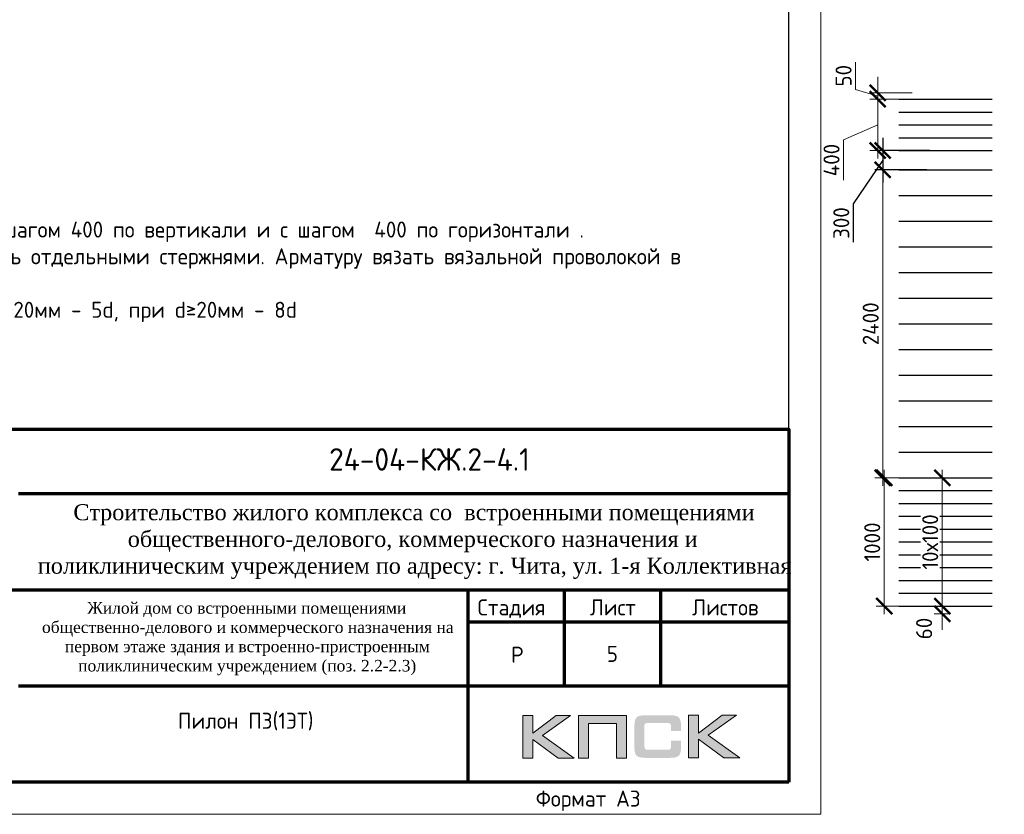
# Model space of a CAD drawing. Header units: millimetres. Extents: x 263826 to 1718326, y -423071 to 70137.
# Tile 348 of 486: x 617779 to 633117, y -140203 to -127818. Entities that reach past the tile are written whole.
import ezdxf
from ezdxf.enums import TextEntityAlignment as Align

# ---------------------------------------------------------------- set-up
doc = ezdxf.new("R2010")
doc.units = ezdxf.units.MM
for name, color, linetype in [('PDF7_Text', 7, 'Continuous'), ('Рамка печать', 7, 'Continuous'), ('ТОЛСТЫЕ_ОСНОВНЫЕ', 6, 'Continuous')]:
    doc.layers.add(name, color=color, linetype=linetype)
for name, color, linetype, lineweight in [('Выноски', 20, 'Continuous', 20), ('Каркасы ригель', 3, 'Continuous', 0), ('размер', 1, 'Continuous', 25), ('РАЗМЕРЫ', 1, 'Continuous', 9), ('Рамка', 7, 'Continuous', 70), ('Текст', 7, 'Continuous', 25), ('ТОНКИЕ', 7, 'Continuous', 9)]:
    doc.layers.add(name, color=color, linetype=linetype, lineweight=lineweight)
doc.styles.add('GOST-2.304_Type-B', font='GOST_Common.ttf')
doc.styles.add('PDF Times New Roman', font='times.ttf')
doc.styles.add('style1', font='GOST_Common.ttf', dxfattribs={"height": 500})
doc.styles.add('ГОСТ', font='GOST_Common.ttf')
doc.dimstyles.new('мой 25', dxfattribs={"dimscale": 100, "dimtxt": 2.5, "dimasz": 2.5, "dimexe": 1.25, "dimexo": 0.625, "dimtad": 1, "dimdec": 0, "dimlfac": 0.5, "dimtxsty": 'GOST-2.304_Type-B', "dimblk": 'ARCHTICK', "dimcen": 2.5, "dimdle": 1.25, "dimaunit": 1, "dimadec": 1, "dimazin": 2, "dimtfac": 1, "dimtdec": 0, "dimtmove": 1, "dimatfit": 3, "dimfxl": 6, "dimfxlon": 1, "dimtfill": 1, "dimlwd": -1, "dimlwe": -1, "dimarcsym": 0})
doc.dimstyles.new('СПДС', dxfattribs={"dimscale": 100, "dimtxt": 2.5, "dimasz": 2.5, "dimexe": 1.25, "dimexo": 0, "dimtad": 1, "dimdec": 0, "dimtxsty": 'GOST-2.304_Type-B', "dimblk": 'ARCHTICK', "dimcen": 2.5, "dimdle": 2, "dimadec": 0, "dimazin": 2, "dimtfac": 0.75, "dimtdec": 0, "dimtmove": 1, "dimatfit": 3, "dimfxl": 1, "dimtolj": 1, "dimarcsym": 1})

# ---------------------------------------------------------------- blocks, each defined once
blk = doc.blocks.new('штамп кж1.1')
at = {"layer": 'Рамка печать', "lineweight": 20}
h = blk.add_hatch(color=0, dxfattribs=at)
h.paths.add_polyline_path([(419458, -85094), (419234, -85094), (418867, -85370), (418867, -85094), (418712, -85094), (418712, -85757), (418867, -85757), (418867, -85466), (419264, -85757), (419512, -85757), (419019, -85406)])
h.paths.add_polyline_path([(419737, -85219), (420175, -85219), (420175, -85757), (420329, -85757), (420329, -85094), (420165, -85094), (419583, -85094), (419583, -85251), (419583, -85757), (419737, -85757)])
h.paths.add_polyline_path([(421451, -85091), (421295, -85091), (421295, -85754), (421451, -85754), (421451, -85462), (421847, -85754), (422095, -85754), (421602, -85403), (422041, -85091), (421818, -85091), (421451, -85367)])
blk.add_hatch(color=204, dxfattribs=at).paths.add_polyline_path([(421166, -85165), (421164, -85157), (421161, -85151), (421158, -85145), (421154, -85139), (421151, -85134), (421147, -85129), (421143, -85124), (421139, -85120), (421133, -85117), (421128, -85113), (421122, -85109), (421115, -85107), (421108, -85104), (421100, -85101), (421093, -85099), (421075, -85096), (421056, -85093), (421035, -85092), (421012, -85091), (420617, -85091), (420594, -85092), (420573, -85093), (420553, -85096), (420536, -85099), (420528, -85102), (420521, -85104), (420514, -85107), (420508, -85110), (420502, -85113), (420496, -85117), (420491, -85120), (420486, -85124), (420482, -85129), (420478, -85134), (420474, -85139), (420471, -85145), (420468, -85151), (420466, -85158), (420463, -85165), (420461, -85172), (420457, -85188), (420455, -85206), (420453, -85226), (420453, -85248), (420453, -85596), (420453, -85618), (420455, -85638), (420457, -85656), (420461, -85673), (420463, -85680), (420466, -85687), (420468, -85694), (420471, -85700), (420474, -85705), (420478, -85711), (420482, -85716), (420486, -85720), (420491, -85725), (420496, -85728), (420502, -85731), (420508, -85735), (420514, -85738), (420521, -85740), (420528, -85743), (420536, -85745), (420553, -85749), (420573, -85751), (420594, -85753), (420617, -85754), (421012, -85754), (421035, -85753), (421056, -85752), (421075, -85749), (421092, -85746), (421100, -85743), (421108, -85741), (421115, -85738), (421122, -85735), (421128, -85732), (421133, -85728), (421139, -85725), (421143, -85720), (421147, -85716), (421151, -85711), (421154, -85706), (421158, -85700), (421161, -85694), (421164, -85688), (421166, -85680), (421169, -85673), (421172, -85656), (421175, -85639), (421176, -85618), (421177, -85596), (421177, -85487), (421022, -85487), (421022, -85576), (421022, -85582), (421021, -85588), (421020, -85594), (421019, -85599), (421017, -85604), (421015, -85608), (421012, -85612), (421008, -85616), (421005, -85619), (421001, -85622), (420996, -85624), (420991, -85626), (420987, -85627), (420981, -85628), (420974, -85628), (420968, -85629), (420649, -85629), (420644, -85628), (420639, -85628), (420635, -85626), (420631, -85624), (420627, -85621), (420624, -85618), (420620, -85615), (420617, -85611), (420615, -85607), (420613, -85603), (420611, -85598), (420609, -85593), (420607, -85584), (420607, -85574), (420607, -85256), (420607, -85250), (420607, -85245), (420609, -85240), (420610, -85235), (420611, -85231), (420613, -85228), (420616, -85225), (420619, -85221), (420622, -85218), (420626, -85216), (420630, -85214), (420634, -85212), (420639, -85211), (420643, -85210), (420649, -85210), (420654, -85210), (420968, -85210), (420974, -85210), (420981, -85210), (420986, -85212), (420991, -85213), (420996, -85215), (421000, -85217), (421004, -85220), (421008, -85223), (421011, -85227), (421014, -85231), (421017, -85235), (421019, -85240), (421020, -85245), (421021, -85250), (421022, -85257), (421022, -85263), (421022, -85336), (421177, -85336), (421177, -85248), (421176, -85226), (421175, -85206), (421172, -85188), (421168, -85172)])
at = {"layer": 'Рамка', "color": 7}
for p, q in [((410858, -81634), (422858, -81634)), ((404358, -83134), (422858, -83134)), ((419358, -83134), (419358, -84634)), ((420858, -83134), (420858, -84634)), ((417858, -83634), (422858, -83634)), ((417858, -83634), (422858, -83634)), ((410858, -84634), (422858, -84634))]:
    blk.add_line(p, q, dxfattribs=at)
at = {"layer": 'Рамка'}
blk.add_line((417858, -83134), (417858, -86134), dxfattribs=at)
blk.add_lwpolyline([(422858, -86134), (404358, -86134), (404358, -80634), (422858, -80634)], close=True, dxfattribs=at)
at = {"layer": 'Рамка печать', "color": 0, "lineweight": 20}
for points in [[(418712, -85757), (418712, -85094), (418867, -85094), (418867, -85370), (419234, -85094), (419458, -85094), (419019, -85406), (419512, -85757), (419264, -85757), (418867, -85466), (418867, -85757), (418712, -85757)], [(419737, -85757), (419737, -85219), (420175, -85219), (420175, -85757), (420329, -85757), (420329, -85094), (420165, -85094), (419583, -85094), (419583, -85251), (419583, -85757), (419737, -85757)], [(421295, -85754), (421295, -85091), (421451, -85091), (421451, -85367), (421818, -85091), (422041, -85091), (421602, -85403), (422095, -85754), (421847, -85754), (421451, -85462), (421451, -85754), (421295, -85754)]]:
    blk.add_lwpolyline(points, close=True, dxfattribs=at)
at = {"layer": 'PDF7_Text', "insert": (410912, -84467), "char_height": 180, "width": 6881.02, "attachment_point": 7, "style": 'PDF Times New Roman'}
blk.add_mtext('\\pi1015.18152;Жилой дом со встроенными помещениями \\P\\pi311.27381;общественно-делового и коммерческого назначения на \\P\\pi667.38051;первом этаже здания и встроенно-пристроенным \\P\\pi874.76335;поликлиническим учреждением (поз. 2.2-2.3)', dxfattribs=at)
at = {"layer": 'Текст', "color": 7, "style": 'ГОСТ'}
blk.add_text('24-04-КЖ.2-4.1', height=350, dxfattribs=at).set_placement((417259, -81103), align=Align.MIDDLE_CENTER)
for s, p in [('Стадия', (418009, -83534)), ('Лист', (419758, -83534)), ('Листов', (421350, -83534)), ('Р', (418530, -84272))]:
    blk.add_text(s, height=250, dxfattribs=at).set_placement(p)
at = {"layer": 'Текст', "color": 7, "insert": (411117, -81801), "char_height": 250, "attachment_point": 1, "style": 'ГОСТ'}
blk.add_mtext_dynamic_manual_height_columns('\\pi594.35517;{\\fTimes New Roman|b0|i0|c204|p18;\\C256;Строительство жилого комплекса со  встроенными помещениями \\P\\pi1441.86779;общественного-делового, коммерческого назначения и \\P\\pi41.3631;поликлиническим учреждением по адресу: г. Чита, ул. 1-я Коллективная}', width=11543.07, gutter_width=12.5, heights=[0], dxfattribs=at)
blk = doc.blocks.new('*U46')
at = {"layer": 'ТОЛСТЫЕ_ОСНОВНЫЕ', "color": 6}
blk.add_lwpolyline([(20, 5), (415, 5), (415, 292), (20, 292)], close=True, dxfattribs=at)
at = {"layer": 'ТОНКИЕ'}
blk.add_lwpolyline([(0, 0), (420, 0), (420, 297), (0, 297)], close=True, dxfattribs=at)
at = {"layer": 'Текст', "style": 'style1'}
blk.add_text('Формат А3', height=2.5, dxfattribs=at).set_placement((375.57, 1.2))
blk = doc.blocks.new('*T336')
at = {"layer": 'Каркасы ригель', "color": 0, "linetype": 'ByBlock', "lineweight": -2, "transparency": 16777216}
for p, q in [((0, 0), (1500, 0)), ((0, -1000), (1500, -1000))]:
    blk.add_line(p, q, dxfattribs=at)
at = {"layer": 'Каркасы ригель', "color": 0, "linetype": 'ByBlock', "lineweight": 50, "transparency": 16777216}
for p, q in [((0, 0), (0, -1000)), ((1500, 0), (1500, -1000))]:
    blk.add_line(p, q, dxfattribs=at)
at = {"layer": 'Каркасы ригель', "color": 0, "linetype": 'Continuous', "lineweight": 0, "transparency": 16777216, "insert": (750, -500), "char_height": 250, "width": 1000, "attachment_point": 5, "style": 'ГОСТ'}
blk.add_mtext('5', dxfattribs=at)
blk = doc.blocks.new('_ArchTick')
at = {"color": 0, "linetype": 'ByBlock', "const_width": 0.15}
blk.add_lwpolyline([(-0.5, -0.5), (0.5, 0.5)], dxfattribs=at)
blk = doc.blocks.new('*D2957')
at = {"layer": 'DEFPOINTS', "color": 0, "transparency": 16777216}
for p in [(632431, -134958, -3100), (632151, -136958), (632550, -136958)]:
    blk.add_point(p, dxfattribs=at)
at = {"layer": 'РАЗМЕРЫ', "color": 0, "linetype": 'Continuous', "transparency": 16777216}
for p, q in [((632120, -134958), (632026, -134958)), ((632151, -134833), (632151, -137083)), ((632487, -136958), (632026, -136958))]:
    blk.add_line(p, q, dxfattribs=at)
at = {"layer": 'РАЗМЕРЫ', "color": 0, "transparency": 16777216, "xscale": 250, "yscale": 250, "zscale": 250}
for p, rotation in [((632151, -134958), 90), ((632151, -136958), 270)]:
    blk.add_blockref('_ArchTick', p, dxfattribs=dict(at, rotation=rotation))
at = {"layer": 'РАЗМЕРЫ', "color": 0, "lineweight": 0, "transparency": 16777216, "insert": (631963, -135958), "char_height": 250, "attachment_point": 5, "rotation": 90, "style": 'GOST-2.304_Type-B', "bg_fill": 3, "box_fill_scale": 1.1, "bg_fill_color": 256, "bg_fill_true_color": 13158600, "bg_fill_transparency": 0}
blk.add_mtext('10х100', dxfattribs=at)
blk = doc.blocks.new('*D2958')
at = {"layer": 'DEFPOINTS', "color": 0, "transparency": 16777216}
for p in [(632550, -136958), (632151, -137078), (632305, -137078)]:
    blk.add_point(p, dxfattribs=at)
at = {"layer": 'РАЗМЕРЫ', "color": 0, "linetype": 'Continuous', "transparency": 16777216}
for p, q in [((632151, -136958), (632151, -136708)), ((632487, -136958), (632026, -136958)), ((632151, -136958), (632151, -137078)), ((632242, -137078), (632026, -137078)), ((632151, -137078), (632151, -137328))]:
    blk.add_line(p, q, dxfattribs=at)
at = {"layer": 'РАЗМЕРЫ', "color": 0, "lineweight": 0, "transparency": 16777216, "insert": (631868, -137307), "char_height": 250, "attachment_point": 5, "rotation": 90, "style": 'GOST-2.304_Type-B', "bg_fill": 3, "box_fill_scale": 1.1, "bg_fill_color": 256, "bg_fill_true_color": 13158600, "bg_fill_transparency": 0}
blk.add_mtext('60', dxfattribs=at)
at = {"layer": 'РАЗМЕРЫ', "color": 0, "transparency": 16777216, "xscale": 250, "yscale": 250, "zscale": 250}
for p, rotation in [((632151, -136958), 270), ((632151, -137078), 90)]:
    blk.add_blockref('_ArchTick', p, dxfattribs=dict(at, rotation=rotation))
blk = doc.blocks.new('*D2959')
at = {"layer": 'DEFPOINTS', "color": 0, "transparency": 16777216}
for p in [(631930, -134958), (631247, -136958), (631734, -136958)]:
    blk.add_point(p, dxfattribs=at)
at = {"layer": 'РАЗМЕРЫ', "color": 0, "linetype": 'Continuous', "transparency": 16777216}
for p, q in [((631847, -134958), (631122, -134958)), ((631247, -134833), (631247, -137083)), ((631671, -136958), (631122, -136958))]:
    blk.add_line(p, q, dxfattribs=at)
at = {"layer": 'РАЗМЕРЫ', "color": 0, "transparency": 16777216, "xscale": 250, "yscale": 250, "zscale": 250}
for p, rotation in [((631247, -134958), 90), ((631247, -136958), 270)]:
    blk.add_blockref('_ArchTick', p, dxfattribs=dict(at, rotation=rotation))
at = {"layer": 'РАЗМЕРЫ', "color": 0, "lineweight": 0, "transparency": 16777216, "insert": (631060, -135958), "char_height": 250, "attachment_point": 5, "rotation": 90, "style": 'GOST-2.304_Type-B', "bg_fill": 3, "box_fill_scale": 1.1, "bg_fill_color": 256, "bg_fill_true_color": 13158600, "bg_fill_transparency": 0}
blk.add_mtext('1000', dxfattribs=at)
blk = doc.blocks.new('*D2960')
at = {"layer": 'DEFPOINTS', "color": 0, "transparency": 16777216}
for p in [(631223, -130158), (632007, -130158, 3100), (631842, -134958)]:
    blk.add_point(p, dxfattribs=at)
at = {"layer": 'РАЗМЕРЫ', "color": 0, "linetype": 'Continuous', "transparency": 16777216}
for p, q in [((631223, -135083), (631223, -130033)), ((631302, -130158), (631098, -130158)), ((631780, -134958), (631098, -134958))]:
    blk.add_line(p, q, dxfattribs=at)
at = {"layer": 'РАЗМЕРЫ', "color": 0, "transparency": 16777216, "xscale": 250, "yscale": 250, "zscale": 250}
for p, rotation in [((631223, -130158), 90), ((631223, -134958), 270)]:
    blk.add_blockref('_ArchTick', p, dxfattribs=dict(at, rotation=rotation))
at = {"layer": 'РАЗМЕРЫ', "color": 0, "lineweight": 0, "transparency": 16777216, "insert": (631036, -132558), "char_height": 250, "attachment_point": 5, "rotation": 90, "style": 'GOST-2.304_Type-B', "bg_fill": 3, "box_fill_scale": 1.1, "bg_fill_color": 256, "bg_fill_true_color": 13158600, "bg_fill_transparency": 0}
blk.add_mtext('2400', dxfattribs=at)
blk = doc.blocks.new('*D2961')
at = {"layer": 'DEFPOINTS', "color": 0, "transparency": 16777216}
for p in [(638072, -128958, 3100), (631145, -129058), (632354, -129058)]:
    blk.add_point(p, dxfattribs=at)
at = {"layer": 'РАЗМЕРЫ', "color": 0, "linetype": 'Continuous', "transparency": 16777216}
for p, q in [((630801, -128905), (630801, -128480)), ((631145, -128958), (631145, -128708)), ((631145, -129008), (630801, -128905)), ((631684, -128958), (631020, -128958)), ((631145, -128958), (631145, -129058)), ((631145, -128958), (631145, -129058)), ((631745, -129058), (631020, -129058)), ((631145, -129058), (631145, -129308))]:
    blk.add_line(p, q, dxfattribs=at)
at = {"layer": 'РАЗМЕРЫ', "color": 0, "transparency": 16777216, "xscale": 250, "yscale": 250, "zscale": 250}
for p, rotation in [((631145, -128958), 270), ((631145, -129058), 90)]:
    blk.add_blockref('_ArchTick', p, dxfattribs=dict(at, rotation=rotation))
at = {"layer": 'РАЗМЕРЫ', "color": 0, "lineweight": 0, "transparency": 16777216, "insert": (630614, -128692), "char_height": 250, "attachment_point": 5, "rotation": 90, "style": 'GOST-2.304_Type-B', "bg_fill": 3, "box_fill_scale": 1.1, "bg_fill_color": 256, "bg_fill_true_color": 13158600, "bg_fill_transparency": 0}
blk.add_mtext('50', dxfattribs=at)
blk = doc.blocks.new('*D2962')
at = {"layer": 'DEFPOINTS', "color": 0, "transparency": 16777216}
for p in [(631970, -129058), (631145, -129858), (631837, -129858)]:
    blk.add_point(p, dxfattribs=at)
at = {"layer": 'РАЗМЕРЫ', "color": 0, "linetype": 'Continuous', "transparency": 16777216}
for p, q in [((631145, -128933), (631145, -129983)), ((631745, -129058), (631020, -129058)), ((631145, -129458), (630614, -129693)), ((630614, -129693), (630614, -130318)), ((631745, -129858), (631020, -129858))]:
    blk.add_line(p, q, dxfattribs=at)
at = {"layer": 'РАЗМЕРЫ', "color": 0, "transparency": 16777216, "xscale": 250, "yscale": 250, "zscale": 250}
for p, rotation in [((631145, -129058), 90), ((631145, -129858), 270)]:
    blk.add_blockref('_ArchTick', p, dxfattribs=dict(at, rotation=rotation))
at = {"layer": 'РАЗМЕРЫ', "color": 0, "lineweight": 0, "transparency": 16777216, "insert": (630426, -130006), "char_height": 250, "attachment_point": 5, "rotation": 90, "style": 'GOST-2.304_Type-B', "bg_fill": 3, "box_fill_scale": 1.1, "bg_fill_color": 256, "bg_fill_true_color": 13158600, "bg_fill_transparency": 0}
blk.add_mtext('400', dxfattribs=at)
blk = doc.blocks.new('*D2963')
at = {"color": 0, "lineweight": -2, "transparency": 16777216}
for p, q in [((631223, -129658), (631223, -130358)), ((631959, -129858), (631098, -129858)), ((631223, -130008), (630765, -130688)), ((631908, -130158), (631098, -130158)), ((630765, -130688), (630765, -131288))]:
    blk.add_line(p, q, dxfattribs=at)
at = {"layer": 'DEFPOINTS', "color": 0, "transparency": 16777216}
for p in [(631959, -129858), (631223, -130158), (631908, -130158)]:
    blk.add_point(p, dxfattribs=at)
at = {"color": 0, "lineweight": -2, "transparency": 16777216, "xscale": 250, "yscale": 250, "zscale": 250}
for p, rotation in [((631223, -129858), 90), ((631223, -130158), 270)]:
    blk.add_blockref('_ArchTick', p, dxfattribs=dict(at, rotation=rotation))
at = {"color": 0, "transparency": 16777216, "insert": (630578, -130988), "char_height": 250, "attachment_point": 5, "rotation": 90, "style": 'GOST-2.304_Type-B'}
blk.add_mtext('\\A1;300', dxfattribs=at)

msp = doc.modelspace()

# ---------------------------------------------------------------- linework, layer by layer
at = {"color": 1}
for p, q in [((631472.43328, -129057.65466), (632927.1151, -129057.65466)), ((631472.43328, -129257.65466), (632927.1151, -129257.65466)), ((631472.43328, -129457.65466), (632927.1151, -129457.65466)), ((631472.43328, -129657.65466), (632927.1151, -129657.65466)), ((631472.43328, -130557.65466), (632927.1151, -130557.65466)), ((631472.43328, -130957.65466), (632927.1151, -130957.65466)), ((631472.43328, -131357.65466), (632927.1151, -131357.65466)), ((631472.43328, -131757.65466), (632927.1151, -131757.65466)), ((631472.43328, -132157.65466), (632927.1151, -132157.65466)), ((631472.43328, -132557.65466), (632927.1151, -132557.65466)), ((631472.43328, -132957.65466), (632927.1151, -132957.65466)), ((631472.43328, -133357.65466), (632927.1151, -133357.65466)), ((631472.43328, -133757.65466), (632927.1151, -133757.65466)), ((631472.43328, -134157.65466), (632927.1151, -134157.65466)), ((631472.43328, -134557.65466), (632927.1151, -134557.65466)), ((631472.43328, -135157.65466), (632927.1151, -135157.65466)), ((631472.43328, -135357.65466), (632927.1151, -135357.65466)), ((631472.43328, -135557.65466), (632927.1151, -135557.65466)), ((631472.43328, -135757.65466), (632927.1151, -135757.65466)), ((631472.43328, -135957.65466), (632927.1151, -135957.65466)), ((631472.43328, -136157.65466), (632927.1151, -136157.65466)), ((631472.43328, -136357.65466), (632927.1151, -136357.65466)), ((631472.43328, -136557.65466), (632927.1151, -136557.65466)), ((631472.43328, -136757.65466), (632927.1151, -136757.65466)), ((631472.43328, -136957.65466), (632927.1151, -136957.65466))]:
    msp.add_line(p, q, dxfattribs=at)

# ---------------------------------------------------------------- block references
at = {"xscale": 100, "yscale": 100, "zscale": 100}
msp.add_blockref('*U46', (588261.62801, -140202.71786, 3100), dxfattribs=at)
msp.add_blockref('*T336', (626261.62801, -137202.71786, 3100))
at = {"layer": 'размер'}
for p in [(37657.07079, -53364.64558), (116689.61381, -53568.49652, 3100), (161796.45868, -53568.49652, 3100), (206903.30356, -53568.49652, 3100)]:
    msp.add_blockref('штамп кж1.1', p, dxfattribs=at)

# ---------------------------------------------------------------- texts
at = {"ltscale": 100, "char_height": 250, "width": 17398.1240905, "attachment_point": 1, "style": 'GOST-2.304_Type-B'}
for insert in [(521545.52901, -130547.39802, 3100), (566652.37388, -130547.39802, 3100), (611759.21875, -130547.39802, 3100)]:
    msp.add_mtext('\\pi-750,l750,t750,5000;1.^IОбщие примечания см. лист 1\\P2.^IШпильки поз.3 устанавливать с шагом 400 по вертикали и с шагом  400 по горизонтали .\\P3.^IАрмирование пилонов  выполнять отдельными стержнями. Арматуру вязать вязальной проволокой в каждом пересечении.\\P{\\C7;4.^IДиаметр оправки стержня при d<20мм - 5d, при d≥20мм - 8d}', dxfattribs=dict(at, insert=insert))
at = {"layer": 'Выноски'}
note = msp.add_mtext_static_columns([''] * 2, width=18679.7309208, gutter_width=20.19117, height=0, dxfattribs=dict(at, insert=(415001.40784, -101131.04754), char_height=250, attachment_point=1, style='ГОСТ'))
for column, words in zip([note] + note.columns.linked_columns, ['\\pi1500;{\\H2x;Общие указания:}\\P1.^IРабочая документация разработана в соответствии с заданием на проектирование, требованиями {\\H3x; }действующих технических регламентов, стандартов, сводов правил и других документов, содержащих установленные {\\H1.16667x; }требования.{\\H1.77778x; }\\P2.^IРабочая документация выполнена в соответствии со следующими нормативными и техническими {\\H1.57407x; }документами:{\\H1.64198x; }\\P-^IСП 20.13330.2016 "Нагрузки и воздействия";{\\H1.61934x; }\\P-^IСП 63.13330.2018 "Бетонные и железобетонные конструкции. Основные положения";{\\H1.62689x; }\\P-^IСП 70.13330.2012 "Несущие и ограждающие конструкции".{\\H1.62437x; }\\P4.^IЗа относительную отметку 0,000 принята отметка чистого пола первого этажа, соответствующая {\\H1.62521x; }абсолютной отметке 648,00 в Балтийской системе высот.{\\H1.62493x; }\\P{\\fISOCPEUR|b0|i0|c204|p34;5.^IПеречень видов работ, для которых необходимо составлять акты освидетельствования скрытых \\H1.62502x; \\H0.61538x;работ:\\H1.62499x; \\H0.61539x;\\P-^Iсоответствие арматуры (длина, диаметры, распределение по площади элементов, количество и т.д.), \\H1.725x; \\H0.57971x;закладных деталей рабочим чертежам;\\H1.67917x; \\H0.59553x;\\P-^Iустройство и армирование монолитных стен;\\H1.60694x; \\H0.6223x;\\P-^Iосвидетельствование опалубки перед бетонированием;\\H1.63102x; \\H0.61311x;\\P-^Iотбор контрольных проб бетона;\\H1.62299x; \\H0.61615x;\\P-^Iсоответствие законченных железобетонных конструкций проекту с отображением качества работ;\\H1.62567x; \\H0.61513x;\\P-^Iустройство монолитных конструкций, выполняемых в зимнее время;\\H1.62478x; \\H0.61547x;\\P\\fISOCPEUR|b0|i0|c0|p34;6.^I\\fISOCPEUR|b0|i0|c204|p34;Запрещается выполнение последующих работ при отсутствии актов освидетельствования \\H1.62507x; \\H0.61536x;предшествующих скрытых работ во всех случаях.\\H1.62498x; \\H0.61539x;\\P\\fISOCPEUR|b0|i0|c0|p34;7.^I\\fISOCPEUR|b0|i0|c204|p34;Арматура класса А240 и А500С по ГОСТ 34028-2016, материал монолитных конструкций - бетон \\H1.62501x; \\H0.61538x;тяжелый класса В25 по ГОСТ 26633-2015.\\H1.625x; \\H0.61539x;\\P\\fISOCPEUR|b0|i0|c0|p34;8.^I\\fISOCPEUR|b0|i0|c204|p34;Работы по бетонированию монолитных конструкций вести в соответствии со СП 70.13330.2012 \\H1.625x; \\H0.61538x;"Несущие и ограждающие конструкции".\\H1.625x; \\H0.61538x;\\P\\fISOCPEUR|b0|i0|c0|p34;9.^I\\fISOCPEUR|b0|i0|c204|p34;Все строительно-монтажные работы необходимо выполнять в соответствии со СНиП 12-03-2001 \\H1.625x; \\H0.61538x;"Безопасность труда в строительстве. Часть 1. Общие требования.", Безопасность труда в строительстве. Часть \\H1.625x; \\H0.61538x;2. Строительное производство". Строительство здания должно производиться в соответствии с проектом \\H1.625x; \\H0.61538x;производства работ (ППР).\\H1.725x; \\H0.57971x;\\P\\fISOCPEUR|b0|i0|c0|p34;10.^I\\fISOCPEUR|b0|i0|c204|p34;При отсутствии ППР производство строительно-монтажных работ запрещается.\\H1.67917x; \\H0.59553x;\\P\\fISOCPEUR|b0|i0|c0|p34;11.^I\\fISOCPEUR|b0|i0|c204|p34;Бетон следует укладывать в бетонные конструкции горизонтальными слоями одинаковой толщины без \\H1.60694x; \\H0.6223x;разрывов, с последовательным направлением укладки в одну сторону во всех слоях.\\H1.63102x; \\H0.61311x;\\P\\fISOCPEUR|b0|i0|c0|p34;12.^I\\fISOCPEUR|b0|i0|c204|p34;В начальный период твердения бетон необходимо защищать от попадания атмосферных осадков или \\H1.62299x; \\H0.61615x;потерь влаги.\\H1.62567x; \\H0.61513x;\\P\\fISOCPEUR|b0|i0|c0|p34;13.^I\\fISOCPEUR|b0|i0|c204|p34;Уход за свежеуложенным бетоном начинать сразу после укладки бетонной смеси и осуществлять до \\H1.62478x; \\H0.61547x;достижения прочности бетона не менее 70% от проектной.\\H1.62507x; \\H0.61536x;\\P\\fISOCPEUR|b0|i0|c0|p34;14.^I\\fISOCPEUR|b0|i0|c204|p34;Проект рассчитан на производство работ в период положительных температур. В случае выполнения \\H1.62498x; \\H0.61539x;работ при отрицательных температурах необходимо выполнять требования СНиП часть 3 по производству работ \\H1.62501x; \\H0.61538x;и ППР.\\H1.625x; \\H0.61539x;\\P\\fISOCPEUR|b0|i0|c0|p34;15.^I\\fISOCPEUR|b0|i0|c204|p34;При минимальной температуре воздуха до минус 15°С допускается:\\H1.625x; \\H0.61538x;\\P-^Iвыдерживание бетона в конструкции методом термоса, при предварительном разогреве бетонной \\H1.625x; \\H0.61538x;смеси, \\H1.625x; \\H0.61538x;\\P-^Iфорсированный электроразогрев бетона в конструкции с повторным уплотнением.\\H1.625x; \\H0.61538x;\\PПри минимальной температуре воздуха до минус 25°С допускается:\\H1.625x; \\H0.61538x;\\P-^Iобогрев бетона в греющей опалубке с помощью низкотемпературных электронагревателей,\\H1.625x; \\H0.61538x;\\P-^Iэлектродный сквозной прогреб бетона,\\H1.625x; \\H0.61538x;\\P-^Iэлектрообогрев с помощью греющего провода.\\H1.625x; \\H0.61538x;\\P}16.^IЗаполнителем для бетона служит щебень твердых пород, наибольшая фракция щебня не должна превышать {\\H1.625x; }40мм.{\\H1.625x; }\\P17.^IВ процессе бетонирования обеспечить соблюдение защитных слоев и мест положения рабочей арматуры {\\H1.625x; }согласно проекту. Величина защитного слоя продольной рабочей арматуры у боковых граней стен монолитных {\\H1.625x; }участков должны быть не менее 20мм и не менее диаметра продольной рабочей арматуры конструкции, величина {\\H1.625x; }защитного слоя поперечной арматуры - не менее 10мм. {\\H1.625x; }\\P\\pi0;             18.Крестовые соединения стержней продольной и поперечной арматуры, соединение стержней продольной {\\H1.625x; }арматуры по длине выполнить вязкой отожженой проволокой диаметром 2,0-3,0мм.{\\H1.625x; }\\P\\pi1500;{\\H1.625x; }', '']):
    column.text = words
at = {"layer": 'Текст', "color": 7, "char_height": 250, "attachment_point": 1, "style": 'ГОСТ'}
for s, insert in [('\\pi3500;\\P\\pi2444.69697;Общие данные{\\H1.83333x; }', (448515.39525, -137998.86693)), ('\\pi3500;{\\C256;\\P\\pi2464.39394;Пилон П1 (1ЭТ)}', (527547.93827, -138202.71786, 3100)), ('\\pi3500;{\\C256;\\P\\pi2439.39394;Пилон П2 (1ЭТ)}', (572654.78314, -138202.71786, 3100)), ('\\pi3500;{\\C256;\\P\\pi2482.19697;Пилон П3(1ЭТ)}', (617761.62801, -138202.71786, 3100))]:
    msp.add_mtext_dynamic_manual_height_columns(s, width=7000, gutter_width=12.5, heights=[1500], dxfattribs=dict(at, insert=insert))

# ---------------------------------------------------------------- next in the draw order: dimensions: what is measured, and where the dimension line sits
at = {"layer": 'РАЗМЕРЫ', "color": 146, "lineweight": 0}
dim = msp.add_linear_dim(base=(631145.02113, -129057.65466), p1=(638071.69599, -128957.65466, 3100), p2=(632354.19444, -129057.65466), angle=90, dimstyle='мой 25', dxfattribs=at)
dim.commit()
dim.dimension.update_dxf_attribs({"geometry": '*D2961', "text_midpoint": (630613.77113, -128842.02966)})
at = {"layer": 'РАЗМЕРЫ', "color": 146, "lineweight": 0, "true_color": 0x006272}
dim = msp.add_linear_dim(base=(632150.88262, -136957.65466, 3100), p1=(632430.89937, -134957.65466), p2=(632549.91796, -136957.65466, 3100), angle=90, text='10х100', dimstyle='мой 25', dxfattribs=at)
dim.commit()
dim.dimension.update_dxf_attribs({"geometry": '*D2957', "text_midpoint": (631963.38262, -135957.65466, 3100)})

# ---------------------------------------------------------------- next in the draw order: linework, layer by layer
at = {"color": 1}
msp.add_line((631472.43328, -134957.65466), (632927.1151, -134957.65466), dxfattribs=at)

# ---------------------------------------------------------------- next in the draw order: dimensions: what is measured, and where the dimension line sits
at = {"layer": 'РАЗМЕРЫ', "color": 146, "lineweight": 0, "true_color": 0x006272}
dim = msp.add_linear_dim(base=(632150.88262, -137077.65466, 3100), p1=(632549.91796, -136957.65466, 3100), p2=(632304.63262, -137077.65466, 3100), angle=90, dimstyle='мой 25', dxfattribs=at)
dim.commit()
dim.dimension.update_dxf_attribs({"geometry": '*D2958', "text_midpoint": (632055.37905, -137306.50744, 3100), "dimtype": 160})

# ---------------------------------------------------------------- next in the draw order: dimensions: what is measured, and where the dimension line sits
at = {"layer": 'РАЗМЕРЫ', "color": 146, "lineweight": 0}
dim = msp.add_linear_dim(base=(631247.32452, -136957.65466), p1=(631929.6525, -134957.65466), p2=(631733.53474, -136957.65466), angle=90, dimstyle='мой 25', dxfattribs=at)
dim.commit()
dim.dimension.update_dxf_attribs({"geometry": '*D2959', "text_midpoint": (631059.82452, -135957.65466)})

# ---------------------------------------------------------------- next in the draw order: dimensions: what is measured, and where the dimension line sits
dim = msp.add_linear_dim(base=(631223.08818, -130157.65466), p1=(631842.06009, -134957.65466), p2=(632006.68122, -130157.65466, 3100), angle=90, dimstyle='мой 25', dxfattribs=at)
dim.commit()
dim.dimension.update_dxf_attribs({"geometry": '*D2960', "text_midpoint": (631035.58818, -132557.65466)})

# ---------------------------------------------------------------- next in the draw order: linework, layer by layer
at = {"color": 1}
msp.add_line((631472.43328, -130157.65466), (632927.1151, -130157.65466), dxfattribs=at)

# ---------------------------------------------------------------- next in the draw order: dimensions: what is measured, and where the dimension line sits
at = {"layer": 'РАЗМЕРЫ', "color": 146, "lineweight": 0}
dim = msp.add_linear_dim(base=(631145.02113, -129857.65466), p1=(631970.4159, -129057.65466), p2=(631836.79629, -129857.65466), angle=90, dimstyle='мой 25', dxfattribs=at)
dim.commit()
dim.dimension.update_dxf_attribs({"geometry": '*D2962', "text_midpoint": (630613.77113, -129755.69852), "dimtype": 160})

# ---------------------------------------------------------------- next in the draw order: linework, layer by layer
at = {"color": 1}
msp.add_line((631472.43328, -129857.65466), (632927.1151, -129857.65466), dxfattribs=at)

# ---------------------------------------------------------------- next in the draw order: dimensions: what is measured, and where the dimension line sits
dim = msp.add_linear_dim(base=(631223.08818, -130157.65466), p1=(631958.55531, -129857.65466), p2=(631908.37479, -130157.65466), angle=90, dimstyle='СПДС', dxfattribs=at)
dim.commit()
dim.dimension.update_dxf_attribs({"geometry": '*D2963', "text_midpoint": (630765.49783, -130750.66232), "dimtype": 160})

doc.saveas('drawing.dxf')
